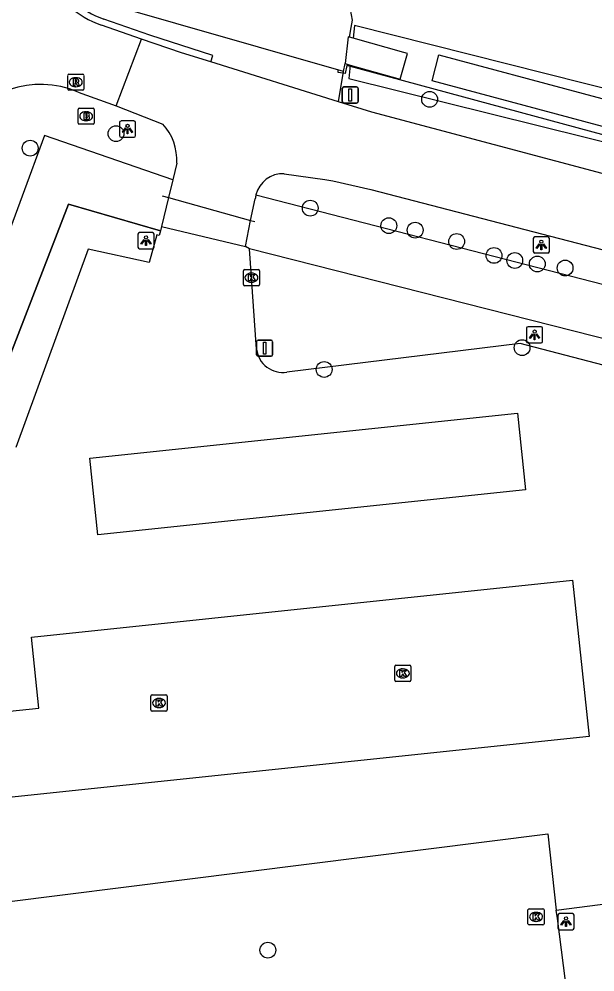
# Model space of a CAD drawing. Extents: x 162157 to 163165, y 378998 to 380775.
# Drawn here: x 162189.9 to 162225.6, y 380157.8 to 380216.7 of the extents above; entities that cross this region are included whole.
import ezdxf

# ---------------------------------------------------------------- set-up
doc = ezdxf.new("R2010")
doc.units = 0
for name, color, linetype in [('IMGEO_Berm_open', 7, 'Continuous'), ('IMGEO_Boom', 7, 'Continuous'), ('IMGEO_Brandkraan', 7, 'Continuous'), ('IMGEO_Duiker', 7, 'Continuous'), ('IMGEO_Erf', 7, 'Continuous'), ('IMGEO_Groenvoorziening', 7, 'Continuous'), ('IMGEO_Hek', 7, 'Continuous'), ('IMGEO_Kolk', 7, 'Continuous'), ('IMGEO_Lichtpunt', 7, 'Continuous'), ('IMGEO_Muur', 7, 'Continuous'), ('IMGEO_Pand', 7, 'Continuous'), ('IMGEO_Parkeervlak_gesloten', 7, 'Continuous'), ('IMGEO_Rijbaan_lokaal_gesloten', 7, 'Continuous'), ('IMGEO_Rijbaan_lokaal_open', 7, 'Continuous'), ('IMGEO_Rioolput', 7, 'Continuous'), ('IMGEO_Verkeersbordpaal', 7, 'Continuous'), ('IMGEO_Vlaggenmast', 7, 'Continuous'), ('IMGEO_Waterloop', 7, 'Continuous')]:
    doc.layers.add(name, color=color, linetype=linetype)

msp = doc.modelspace()

# ---------------------------------------------------------------- linework, layer by layer
at = {"layer": 'IMGEO_Berm_open'}
msp.add_lwpolyline([(162201.813, 380214.036), (162201.935, 380214.426), (162198.032, 380215.694), (162195.193, 380216.684)], dxfattribs=at)
msp.add_arc((162196.964, 380221.853), 5.464, 158.2862, 251.08709, dxfattribs=at)
at = {"layer": 'IMGEO_Boom'}
for centre in [(162215.341, 380211.721), (162195.94, 380209.598), (162190.631, 380208.701), (162207.958, 380204.995), (162212.818, 380203.91), (162214.447, 380203.633), (162217.017, 380202.934), (162219.325, 380202.072), (162220.61, 380201.758), (162222.002, 380201.544), (162223.724, 380201.291), (162221.063, 380196.373), (162208.821, 380195.024), (162205.337, 380159.121)]:
    msp.add_circle(centre, 0.489, dxfattribs=at)
at = {"layer": 'IMGEO_Brandkraan'}
for p, q in [((162193.669, 380211.176), (162194.521, 380211.176)), ((162193.594, 380210.25), (162193.594, 380211.102)), ((162194.082, 380210.956), (162194.107, 380210.956)), ((162194.595, 380211.102), (162194.595, 380210.25)), ((162194.521, 380210.176), (162193.669, 380210.176)), ((162194.105, 380210.396), (162194.08, 380210.396))]:
    msp.add_line(p, q, dxfattribs=at)
for points in [[(162193.669, 380211.176), (162194.521, 380211.176)], [(162193.594, 380210.25), (162193.594, 380211.102)], [(162193.942, 380210.876), (162193.942, 380210.476), (162194.155, 380210.476)], [(162194.173, 380210.876), (162193.942, 380210.876)], [(162194.121, 380210.795), (162194.067, 380210.795), (162194.067, 380210.719)], [(162194.067, 380210.719), (162194.12, 380210.719)], [(162194.129, 380210.643), (162194.067, 380210.643), (162194.067, 380210.562)], [(162194.067, 380210.562), (162194.129, 380210.562)], [(162194.595, 380211.102), (162194.595, 380210.25)], [(162194.521, 380210.176), (162193.669, 380210.176)]]:
    msp.add_lwpolyline(points, dxfattribs=at)
for centre, radius, start, end in [((162193.671, 380211.1), 0.0765, 91.55205, 178.44795), ((162193.671, 380211.1), 0.0765, 91.55205, 178.44795), ((162194.519, 380211.1), 0.0765, 1.55205, 88.44795), ((162194.519, 380211.1), 0.0765, 1.55205, 88.44795), ((162194.122, 380210.757), 0.0379, 267.82845, 90.93552), ((162194.13, 380210.602), 0.0404, 269.87594, 90.50774), ((162194.177, 380210.731), 0.145, 59.4692, 91.53667), ((162194.202, 380210.778), 0.0922, 285.51372, 58.15012), ((162194.207, 380210.586), 0.105, 301.31148, 78.98903), ((162193.671, 380210.252), 0.0765, 181.55205, 268.44795), ((162193.671, 380210.252), 0.0765, 181.55205, 268.44795), ((162194.161, 380210.727), 0.251, 268.66757, 293.53466), ((162194.519, 380210.252), 0.0765, 271.55205, 358.44795), ((162194.519, 380210.252), 0.0765, 271.55205, 358.44795)]:
    msp.add_arc(centre, radius, start, end, dxfattribs=at)
for centre, major_axis, ratio, start_param, end_param in [((162194.081, 380210.676), (-0.387, 0.002), 0.722429, 4.712389, 7.853982), ((162194.106, 380210.676), (-0.39, 0.002), 0.717154, 1.570796, 4.712389)]:
    msp.add_ellipse(centre, major_axis=major_axis, ratio=ratio, start_param=start_param, end_param=end_param, dxfattribs=at)
at = {"layer": 'IMGEO_Duiker'}
msp.add_lwpolyline([(162198.804, 380205.748), (162199.18, 380205.644), (162204.265, 380204.234), (162204.522, 380204.163)], dxfattribs=at)
at = {"layer": 'IMGEO_Erf'}
for points in [[(162210.385, 380215.565), (162210.488, 380216.162), (162210.565, 380216.608), (162209.83, 380220.583)], [(162260.463, 380202.82), (162256.032, 380203.963), (162250.906, 380205.466), (162248.758, 380206.096), (162234.408, 380210.305), (162210.69, 380216.294), (162210.605, 380215.503)]]:
    msp.add_lwpolyline(points, dxfattribs=at)
at = {"layer": 'IMGEO_Groenvoorziening'}
for points in [[(162210.02, 380213.446), (162194.379, 380217.934), (162197.315, 380228.181)], [(162210.02, 380213.446), (162210.11, 380213.932)], [(162210.427, 380213.842), (162210.337, 380213.011), (162233.844, 380207.176), (162259.664, 380200.145), (162260.463, 380202.82)], [(162209.697, 380211.57), (162210.02, 380213.446)]]:
    msp.add_lwpolyline(points, dxfattribs=at)
at = {"layer": 'IMGEO_Hek'}
for points in [[(162261.779, 380202.993), (162259.985, 380200.407), (162238.727, 380206.115), (162210.224, 380213.81)], [(162198.688, 380203.594), (162192.994, 380205.247), (162188.018, 380192.383)], [(162231.309, 380195.607), (162230.935, 380195.702), (162204.193, 380202.475)]]:
    msp.add_lwpolyline(points, dxfattribs=at)
at = {"layer": 'IMGEO_Kolk'}
for p, q in [((162203.818, 380200.271), (162203.818, 380201.123)), ((162203.893, 380201.197), (162204.745, 380201.197)), ((162204.819, 380201.123), (162204.819, 380200.271)), ((162204.306, 380200.977), (162204.331, 380200.977)), ((162204.745, 380200.197), (162203.893, 380200.197)), ((162204.329, 380200.417), (162204.304, 380200.417)), ((162213.186, 380175.809), (162213.186, 380176.661)), ((162213.261, 380176.735), (162214.113, 380176.735)), ((162213.674, 380176.515), (162213.699, 380176.515)), ((162214.187, 380176.661), (162214.187, 380175.809)), ((162213.697, 380175.955), (162213.672, 380175.955)), ((162214.113, 380175.735), (162213.261, 380175.735)), ((162198.101, 380173.976), (162198.101, 380174.828)), ((162198.176, 380174.902), (162199.028, 380174.902)), ((162198.589, 380174.682), (162198.614, 380174.682)), ((162199.102, 380174.828), (162199.102, 380173.976)), ((162198.612, 380174.122), (162198.587, 380174.122)), ((162199.028, 380173.902), (162198.176, 380173.902)), ((162221.502, 380161.682), (162222.354, 380161.682)), ((162221.427, 380160.756), (162221.427, 380161.608)), ((162221.915, 380161.462), (162221.94, 380161.462)), ((162222.428, 380161.608), (162222.428, 380160.756)), ((162222.354, 380160.682), (162221.502, 380160.682)), ((162221.938, 380160.902), (162221.913, 380160.902))]:
    msp.add_line(p, q, dxfattribs=at)
for points in [[(162203.818, 380200.271), (162203.818, 380201.123)], [(162203.893, 380201.197), (162204.745, 380201.197)], [(162204.819, 380201.123), (162204.819, 380200.271)], [(162204.139, 380200.897), (162204.262, 380200.897), (162204.262, 380200.746), (162204.392, 380200.897), (162204.556, 380200.897), (162204.41, 380200.746), (162204.563, 380200.497), (162204.411, 380200.497), (162204.326, 380200.661), (162204.262, 380200.594), (162204.262, 380200.497), (162204.139, 380200.497), (162204.139, 380200.897)], [(162204.745, 380200.197), (162203.893, 380200.197)], [(162213.186, 380175.809), (162213.186, 380176.661)], [(162213.261, 380176.735), (162214.113, 380176.735)], [(162213.507, 380176.435), (162213.63, 380176.435), (162213.63, 380176.284), (162213.76, 380176.435), (162213.924, 380176.435), (162213.778, 380176.284), (162213.931, 380176.035), (162213.779, 380176.035), (162213.694, 380176.199), (162213.63, 380176.132), (162213.63, 380176.035), (162213.507, 380176.035), (162213.507, 380176.435)], [(162214.187, 380176.661), (162214.187, 380175.809)], [(162214.113, 380175.735), (162213.261, 380175.735)], [(162198.101, 380173.976), (162198.101, 380174.828)], [(162198.176, 380174.902), (162199.028, 380174.902)], [(162198.422, 380174.602), (162198.545, 380174.602), (162198.545, 380174.451), (162198.675, 380174.602), (162198.839, 380174.602), (162198.693, 380174.451), (162198.846, 380174.202), (162198.694, 380174.202), (162198.609, 380174.366), (162198.545, 380174.299), (162198.545, 380174.202), (162198.422, 380174.202), (162198.422, 380174.602)], [(162199.102, 380174.828), (162199.102, 380173.976)], [(162199.028, 380173.902), (162198.176, 380173.902)], [(162221.502, 380161.682), (162222.354, 380161.682)], [(162221.427, 380160.756), (162221.427, 380161.608)], [(162221.748, 380161.382), (162221.871, 380161.382), (162221.871, 380161.231), (162222.001, 380161.382), (162222.165, 380161.382), (162222.019, 380161.231), (162222.172, 380160.982), (162222.02, 380160.982), (162221.935, 380161.146), (162221.871, 380161.079), (162221.871, 380160.982), (162221.748, 380160.982), (162221.748, 380161.382)], [(162222.428, 380161.608), (162222.428, 380160.756)], [(162222.354, 380160.682), (162221.502, 380160.682)]]:
    msp.add_lwpolyline(points, dxfattribs=at)
for centre, start, end in [((162203.895, 380201.121), 91.55205, 178.44795), ((162203.895, 380201.121), 91.55205, 178.44795), ((162204.743, 380201.121), 1.55205, 88.44795), ((162204.743, 380201.121), 1.55205, 88.44795), ((162203.895, 380200.273), 181.55205, 268.44795), ((162203.895, 380200.273), 181.55205, 268.44795), ((162204.743, 380200.273), 271.55205, 358.44795), ((162204.743, 380200.273), 271.55205, 358.44795), ((162213.263, 380176.659), 91.55205, 178.44795), ((162213.263, 380176.659), 91.55205, 178.44795), ((162214.111, 380176.659), 1.55205, 88.44795), ((162214.111, 380176.659), 1.55205, 88.44795), ((162213.263, 380175.811), 181.55205, 268.44795), ((162213.263, 380175.811), 181.55205, 268.44795), ((162214.111, 380175.811), 271.55205, 358.44795), ((162214.111, 380175.811), 271.55205, 358.44795), ((162198.178, 380174.826), 91.55205, 178.44795), ((162198.178, 380174.826), 91.55205, 178.44795), ((162199.026, 380174.826), 1.55205, 88.44795), ((162199.026, 380174.826), 1.55205, 88.44795), ((162198.178, 380173.978), 181.55205, 268.44795), ((162198.178, 380173.978), 181.55205, 268.44795), ((162199.026, 380173.978), 271.55205, 358.44795), ((162199.026, 380173.978), 271.55205, 358.44795), ((162221.504, 380161.606), 91.55205, 178.44795), ((162221.504, 380161.606), 91.55205, 178.44795), ((162222.352, 380161.606), 1.55205, 88.44795), ((162222.352, 380161.606), 1.55205, 88.44795), ((162221.504, 380160.758), 181.55205, 268.44795), ((162221.504, 380160.758), 181.55205, 268.44795), ((162222.352, 380160.758), 271.55205, 358.44795), ((162222.352, 380160.758), 271.55205, 358.44795)]:
    msp.add_arc(centre, 0.0765, start, end, dxfattribs=at)
for centre, major_axis, ratio, start_param, end_param in [((162204.305, 380200.697), (-0.387, 0.002), 0.722429, 4.712389, 7.853982), ((162204.33, 380200.697), (-0.39, 0.002), 0.717154, 1.570796, 4.712389), ((162213.673, 380176.235), (-0.387, 0.002), 0.722429, 4.712389, 7.853982), ((162213.698, 380176.235), (-0.39, 0.002), 0.717154, 1.570796, 4.712389), ((162198.588, 380174.402), (-0.387, 0.002), 0.722429, 4.712389, 7.853982), ((162198.613, 380174.402), (-0.39, 0.002), 0.717154, 1.570796, 4.712389), ((162221.914, 380161.182), (-0.387, 0.002), 0.722429, 4.712389, 7.853982), ((162221.939, 380161.182), (-0.39, 0.002), 0.717154, 1.570796, 4.712389)]:
    msp.add_ellipse(centre, major_axis=major_axis, ratio=ratio, start_param=start_param, end_param=end_param, dxfattribs=at)
at = {"layer": 'IMGEO_Lichtpunt'}
for p, q in [((162196.159, 380210.287), (162196.159, 380209.48)), ((162196.159, 380210.287), (162196.159, 380209.48)), ((162197.061, 380210.382), (162196.253, 380210.382)), ((162197.061, 380210.382), (162196.253, 380210.382)), ((162197.155, 380209.48), (162197.155, 380210.287)), ((162197.155, 380209.48), (162197.155, 380210.287)), ((162196.253, 380209.386), (162197.061, 380209.386)), ((162196.253, 380209.386), (162197.061, 380209.386)), ((162198.201, 380203.48), (162197.393, 380203.48)), ((162198.201, 380203.48), (162197.393, 380203.48)), ((162197.299, 380203.385), (162197.299, 380202.578)), ((162197.299, 380203.385), (162197.299, 380202.578)), ((162198.295, 380202.578), (162198.295, 380203.385)), ((162198.295, 380202.578), (162198.295, 380203.385)), ((162221.754, 380203.123), (162221.754, 380202.316)), ((162221.754, 380203.123), (162221.754, 380202.316)), ((162222.656, 380203.218), (162221.848, 380203.218)), ((162222.656, 380203.218), (162221.848, 380203.218)), ((162222.75, 380202.316), (162222.75, 380203.123)), ((162222.75, 380202.316), (162222.75, 380203.123)), ((162197.393, 380202.484), (162198.201, 380202.484)), ((162197.393, 380202.484), (162198.201, 380202.484)), ((162221.848, 380202.222), (162222.656, 380202.222)), ((162221.848, 380202.222), (162222.656, 380202.222)), ((162221.339, 380197.567), (162221.339, 380196.76)), ((162221.339, 380197.567), (162221.339, 380196.76)), ((162222.241, 380197.662), (162221.433, 380197.662)), ((162222.241, 380197.662), (162221.433, 380197.662)), ((162222.335, 380196.76), (162222.335, 380197.567)), ((162222.335, 380196.76), (162222.335, 380197.567)), ((162221.433, 380196.666), (162222.241, 380196.666)), ((162221.433, 380196.666), (162222.241, 380196.666)), ((162223.281, 380161.286), (162223.281, 380160.479)), ((162223.281, 380161.286), (162223.281, 380160.479)), ((162224.183, 380161.381), (162223.375, 380161.381)), ((162224.183, 380161.381), (162223.375, 380161.381)), ((162224.277, 380160.479), (162224.277, 380161.286)), ((162224.277, 380160.479), (162224.277, 380161.286)), ((162223.375, 380160.385), (162224.183, 380160.385)), ((162223.375, 380160.385), (162224.183, 380160.385))]:
    msp.add_line(p, q, dxfattribs=at)
for points in [[(162196.533, 380209.951), (162196.572, 380209.923), (162196.384, 380209.661), (162196.346, 380209.688), (162196.533, 380209.951)], [(162196.745, 380209.923), (162196.783, 380209.95), (162196.97, 380209.688), (162196.931, 380209.66), (162196.745, 380209.923)], [(162196.635, 380209.903), (162196.682, 380209.903), (162196.682, 380209.581), (162196.635, 380209.581), (162196.635, 380209.903)], [(162197.673, 380203.049), (162197.712, 380203.021), (162197.524, 380202.759), (162197.486, 380202.786), (162197.673, 380203.049)], [(162197.775, 380203.001), (162197.822, 380203.001), (162197.822, 380202.679), (162197.775, 380202.679), (162197.775, 380203.001)], [(162197.885, 380203.021), (162197.923, 380203.048), (162198.11, 380202.786), (162198.071, 380202.758), (162197.885, 380203.021)], [(162222.128, 380202.787), (162222.167, 380202.759), (162221.979, 380202.497), (162221.941, 380202.524), (162222.128, 380202.787)], [(162222.23, 380202.739), (162222.277, 380202.739), (162222.277, 380202.417), (162222.23, 380202.417), (162222.23, 380202.739)], [(162222.34, 380202.759), (162222.378, 380202.786), (162222.565, 380202.524), (162222.526, 380202.496), (162222.34, 380202.759)], [(162221.713, 380197.231), (162221.752, 380197.203), (162221.564, 380196.941), (162221.526, 380196.968), (162221.713, 380197.231)], [(162221.815, 380197.183), (162221.862, 380197.183), (162221.862, 380196.861), (162221.815, 380196.861), (162221.815, 380197.183)], [(162221.925, 380197.203), (162221.963, 380197.23), (162222.15, 380196.968), (162222.111, 380196.94), (162221.925, 380197.203)], [(162223.655, 380160.95), (162223.694, 380160.922), (162223.506, 380160.66), (162223.468, 380160.687), (162223.655, 380160.95)], [(162223.757, 380160.902), (162223.804, 380160.902), (162223.804, 380160.58), (162223.757, 380160.58), (162223.757, 380160.902)], [(162223.867, 380160.922), (162223.905, 380160.949), (162224.092, 380160.687), (162224.053, 380160.659), (162223.867, 380160.922)]]:
    msp.add_lwpolyline(points, dxfattribs=at)
for centre in [(162196.658, 380210.085), (162197.798, 380203.183), (162222.253, 380202.921), (162221.838, 380197.365), (162223.78, 380161.084)]:
    msp.add_circle(centre, 0.0994, dxfattribs=at)
for centre, start, end in [((162196.253, 380210.287), 90, 180), ((162196.253, 380210.287), 90, 180), ((162197.061, 380210.287), 0, 90), ((162197.061, 380210.287), 0, 90), ((162196.253, 380209.48), 180, 270), ((162196.253, 380209.48), 180, 270), ((162197.061, 380209.48), 270, 0), ((162197.061, 380209.48), 270, 360), ((162197.393, 380203.385), 90, 180), ((162197.393, 380203.385), 90, 180), ((162198.201, 380203.385), 0, 90), ((162198.201, 380203.385), 0, 90), ((162221.848, 380203.123), 90, 180), ((162221.848, 380203.123), 90, 180), ((162222.656, 380203.123), 0, 90), ((162222.656, 380203.123), 0, 90), ((162197.393, 380202.578), 180, 270), ((162197.393, 380202.578), 180, 270), ((162198.201, 380202.578), 270, 0), ((162198.201, 380202.578), 270, 360), ((162221.848, 380202.316), 180, 270), ((162221.848, 380202.316), 180, 270), ((162222.656, 380202.316), 270, 0), ((162222.656, 380202.316), 270, 360), ((162221.433, 380197.567), 90, 180), ((162221.433, 380197.567), 90, 180), ((162222.241, 380197.567), 0, 90), ((162222.241, 380197.567), 0, 90), ((162221.433, 380196.76), 180, 270), ((162221.433, 380196.76), 180, 270), ((162222.241, 380196.76), 270, 0), ((162222.241, 380196.76), 270, 360), ((162223.375, 380161.286), 90, 180), ((162223.375, 380161.286), 90, 180), ((162224.183, 380161.286), 0, 90), ((162224.183, 380161.286), 0, 90), ((162223.375, 380160.479), 180, 270), ((162223.375, 380160.479), 180, 270), ((162224.183, 380160.479), 270, 0), ((162224.183, 380160.479), 270, 360)]:
    msp.add_arc(centre, 0.0946, start, end, dxfattribs=at)
at = {"layer": 'IMGEO_Muur'}
msp.add_lwpolyline([(162210.224, 380213.81), (162210.108, 380213.309), (162209.676, 380213.379), (162209.691, 380213.54)], dxfattribs=at)
at = {"layer": 'IMGEO_Pand'}
for points in [[(162210.385, 380215.565), (162210.309, 380215.587), (162210.11, 380213.932)], [(162210.605, 380215.503), (162210.385, 380215.565)], [(162210.427, 380213.842), (162213.518, 380212.967), (162213.967, 380214.551), (162213.743, 380214.614), (162210.605, 380215.503)], [(162210.11, 380213.932), (162210.427, 380213.842)]]:
    msp.add_lwpolyline(points, dxfattribs=at)
at = {"layer": 'IMGEO_Parkeervlak_gesloten'}
msp.add_lwpolyline([(162223.855, 380156.411), (162223.498, 380159.139), (162223.244, 380161.075), (162223.175, 380161.606)], dxfattribs=at)
at = {"layer": 'IMGEO_Rijbaan_lokaal_gesloten'}
for points in [[(162201.813, 380214.036), (162199.997, 380214.604), (162197.517, 380215.45)], [(162209.697, 380211.57), (162201.813, 380214.036)], [(162195.952, 380211.32), (162198.831, 380210.194)], [(162257.586, 380199.133), (162242.127, 380202.849), (162211.76, 380210.925), (162209.697, 380211.57)], [(162199.701, 380207.777), (162199.451, 380206.752)], [(162206.351, 380207.122), (162208.869, 380206.76), (162209.36, 380206.69), (162211.704, 380206.157), (162246.724, 380197.067), (162263.126, 380192.878)], [(162199.451, 380206.752), (162199.18, 380205.644), (162198.751, 380203.856)], [(162203.952, 380202.622), (162204.265, 380204.234), (162204.557, 380205.565)], [(162198.688, 380203.594), (162198.618, 380203.3), (162198.472, 380203.339), (162198, 380201.631), (162194.218, 380202.457), (162189.742, 380190.202)], [(162198.751, 380203.856), (162198.688, 380203.594)], [(162198.751, 380203.856), (162203.952, 380202.622)], [(162204.193, 380202.475), (162203.952, 380202.622)], [(162204.64, 380196.272), (162204.193, 380202.475)], [(162226.072, 380195.282), (162220.952, 380196.618), (162206.506, 380194.862)], [(162194.812, 380184.803), (162194.315, 380189.534), (162220.773, 380192.315), (162221.27, 380187.584), (162194.812, 380184.803)], [(162189.313, 380168.565), (162188.76, 380173.83), (162191.173, 380174.083), (162190.71, 380178.482), (162224.191, 380182), (162225.206, 380172.337), (162189.313, 380168.565)], [(162223.855, 380156.411), (162186.383, 380151.694), (162185.233, 380161.609), (162222.649, 380166.325), (162223.175, 380161.606)], [(162223.175, 380161.606), (162226.536, 380162.031)]]:
    msp.add_lwpolyline(points, dxfattribs=at)
for centre, radius, start, end in [((162196.42, 380207.961), 3.286, 356.7861, 42.80662), ((162206.259, 380205.416), 1.708, 86.92794, 166.66537), ((162206.09, 380205.44), 1.538, 166.09974, 175.35506), ((162206.251, 380196.465), 1.623, 186.82313, 279.02551)]:
    msp.add_arc(centre, radius, start, end, dxfattribs=at)
at = {"layer": 'IMGEO_Rijbaan_lokaal_open'}
for points in [[(162197.517, 380215.45), (162195.047, 380216.311)], [(162195.952, 380211.32), (162197.517, 380215.45)], [(162193.591, 380212.168), (162195.952, 380211.32)]]:
    msp.add_lwpolyline(points, dxfattribs=at)
for centre, radius, start, end in [((162196.94, 380221.841), 5.845, 158.30418, 251.1024), ((162191.258, 380206.722), 5.925, 66.80701, 150.48469)]:
    msp.add_arc(centre, radius, start, end, dxfattribs=at)
at = {"layer": 'IMGEO_Rioolput'}
for p, q in [((162192.952, 380212.353), (162192.952, 380213.205)), ((162193.027, 380213.279), (162193.879, 380213.279)), ((162193.44, 380213.059), (162193.465, 380213.059)), ((162193.953, 380213.205), (162193.953, 380212.353)), ((162193.463, 380212.499), (162193.438, 380212.499)), ((162193.879, 380212.279), (162193.027, 380212.279))]:
    msp.add_line(p, q, dxfattribs=at)
for points in [[(162192.952, 380212.353), (162192.952, 380213.205)], [(162193.027, 380213.279), (162193.879, 380213.279)], [(162193.541, 380212.977), (162193.289, 380212.979), (162193.289, 380212.579)], [(162193.467, 380212.898), (162193.413, 380212.898), (162193.413, 380212.817)], [(162193.953, 380213.205), (162193.953, 380212.353)], [(162193.289, 380212.579), (162193.413, 380212.579), (162193.413, 380212.741), (162193.424, 380212.741)], [(162193.413, 380212.817), (162193.465, 380212.817)], [(162193.471, 380212.712), (162193.542, 380212.579), (162193.682, 380212.579), (162193.617, 380212.705)], [(162193.879, 380212.279), (162193.027, 380212.279)]]:
    msp.add_lwpolyline(points, dxfattribs=at)
for centre, radius, start, end in [((162193.029, 380213.203), 0.0765, 91.55205, 178.44795), ((162193.029, 380213.203), 0.0765, 91.55205, 178.44795), ((162193.473, 380212.802), 0.0964, 77.00612, 93.18647), ((162193.487, 380212.859), 0.0378, 276.66336, 79.67722), ((162193.54, 380212.867), 0.109, 350.36119, 89.41601), ((162193.877, 380213.203), 0.0765, 1.55205, 88.44795), ((162193.877, 380213.203), 0.0765, 1.55205, 88.44795), ((162193.029, 380212.355), 0.0765, 181.55205, 268.44795), ((162193.029, 380212.355), 0.0765, 181.55205, 268.44795), ((162193.423, 380212.688), 0.0533, 26.02933, 88.69889), ((162193.449, 380213.006), 0.19, 274.7715, 282.96867), ((162193.538, 380212.867), 0.112, 277.58423, 350.98172), ((162193.522, 380212.652), 0.108, 29.51342, 73.79051), ((162193.877, 380212.355), 0.0765, 271.55205, 358.44795), ((162193.877, 380212.355), 0.0765, 271.55205, 358.44795)]:
    msp.add_arc(centre, radius, start, end, dxfattribs=at)
for centre, major_axis, ratio, start_param, end_param in [((162193.439, 380212.779), (-0.387, 0.002), 0.722429, 4.712389, 7.853982), ((162193.464, 380212.779), (-0.39, 0.002), 0.717154, 1.570796, 4.712389)]:
    msp.add_ellipse(centre, major_axis=major_axis, ratio=ratio, start_param=start_param, end_param=end_param, dxfattribs=at)
at = {"layer": 'IMGEO_Verkeersbordpaal'}
for p, q in [((162209.934, 380211.592), (162209.934, 380212.392)), ((162209.934, 380212.392), (162209.934, 380211.592)), ((162210.034, 380212.492), (162210.824, 380212.492)), ((162210.824, 380212.492), (162210.034, 380212.492)), ((162210.924, 380212.392), (162210.924, 380211.592)), ((162210.924, 380211.592), (162210.924, 380212.392)), ((162210.824, 380211.492), (162210.034, 380211.492)), ((162210.034, 380211.492), (162210.824, 380211.492))]:
    msp.add_line(p, q, dxfattribs=at)
msp.add_lwpolyline([(162210.354, 380212.367), (162210.504, 380212.367), (162210.504, 380211.617), (162210.354, 380211.617), (162210.354, 380212.367)], dxfattribs=at)
for centre, start, end in [((162210.034, 380212.392), 90, 180), ((162210.034, 380212.392), 90, 180), ((162210.824, 380212.392), 0, 90), ((162210.824, 380212.392), 360, 90), ((162210.034, 380211.592), 180, 270), ((162210.034, 380211.592), 180, 270), ((162210.824, 380211.592), 270, 0), ((162210.824, 380211.592), 270, 0)]:
    msp.add_arc(centre, 0.1, start, end, dxfattribs=at)
at = {"layer": 'IMGEO_Vlaggenmast'}
for p, q in [((162204.642, 380195.934), (162204.642, 380196.734)), ((162204.642, 380196.734), (162204.642, 380195.934)), ((162204.742, 380196.834), (162205.532, 380196.834)), ((162205.532, 380196.834), (162204.742, 380196.834)), ((162205.632, 380196.734), (162205.632, 380195.934)), ((162205.632, 380195.934), (162205.632, 380196.734)), ((162205.532, 380195.834), (162204.742, 380195.834)), ((162204.742, 380195.834), (162205.532, 380195.834))]:
    msp.add_line(p, q, dxfattribs=at)
msp.add_lwpolyline([(162205.062, 380196.709), (162205.212, 380196.709), (162205.212, 380195.959), (162205.062, 380195.959), (162205.062, 380196.709)], dxfattribs=at)
for centre, start, end in [((162204.742, 380196.734), 90, 180), ((162204.742, 380196.734), 90, 180), ((162205.532, 380196.734), 0, 90), ((162205.532, 380196.734), 360, 90), ((162204.742, 380195.934), 180, 270), ((162204.742, 380195.934), 180, 270), ((162205.532, 380195.934), 270, 0), ((162205.532, 380195.934), 270, 0)]:
    msp.add_arc(centre, 0.1, start, end, dxfattribs=at)
at = {"layer": 'IMGEO_Waterloop'}
for points in [[(162229.722, 380209.062), (162215.494, 380212.875), (162215.921, 380214.468), (162242.692, 380207.294), (162259.733, 380202.483), (162259.368, 380201.119), (162229.722, 380209.062)], [(162199.451, 380206.752), (162191.52, 380209.484), (162187.342, 380198.226), (162185.173, 380194.191), (162185.009, 380192.839), (162185.939, 380192.536), (162186.582, 380192.326), (162188.018, 380192.383)], [(162204.597, 380205.81), (162246.214, 380195.112), (162256.379, 380192.499), (162255.724, 380189.614)], [(162188.018, 380192.383), (162192.994, 380205.247), (162198.688, 380203.594)], [(162230.935, 380195.702), (162204.193, 380202.475)]]:
    msp.add_lwpolyline(points, dxfattribs=at)

doc.saveas('drawing.dxf')
